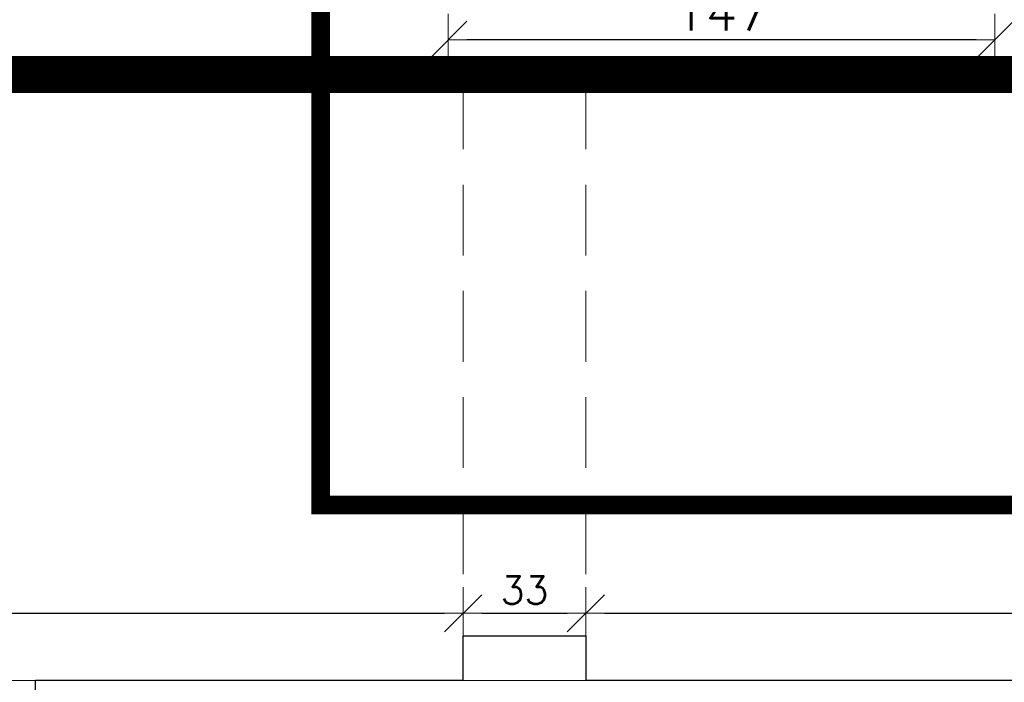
# Model space of a CAD drawing. Header units: millimetres. Extents: x 15214 to 140083, y -437840 to -79279.
# Tile 304 of 656: x 58844 to 59109, y -198315 to -198137. Entities that reach past the tile are written whole.
import ezdxf

# ---------------------------------------------------------------- set-up
doc = ezdxf.new("R2010")
doc.units = ezdxf.units.MM
doc.linetypes.add('HIDDEN', pattern=[9.525, 6.35, -3.175])
doc.layers.get('0').update_dxf_attribs({"lineweight": 0})
doc.layers.add('!! remont sali gimnastycznej', color=200, linetype='Continuous', lineweight=0, plot=False)
doc.layers.add('Powierzchnia', color=140, linetype='Continuous', lineweight=5, plot=False)
for name, color, linetype, lineweight in [('A_wymiary', 7, 'Continuous', 5), ('Istn-sciany', 3, 'Continuous', 30), ('Istn-widok', 1, 'Continuous', 15), ('Opis', 8, 'Continuous', 13), ('WYMIAROWANIE', 1, 'Continuous', 13)]:
    doc.layers.add(name, color=color, linetype=linetype, lineweight=lineweight)
doc.styles.add('SIMPLEX', font='simplex.shx', dxfattribs={"width": 0.77})
doc.styles.add('TXT', font='simplex.shx')
doc.dimstyles.new('DIM50', dxfattribs={"dimscale": 5, "dimtxt": 2, "dimasz": 1, "dimexe": 0, "dimexo": 0, "dimgap": 0.5, "dimtad": 1, "dimdec": 4, "dimrnd": 0.5, "dimdsep": 46, "dimtxsty": 'TXT', "dimblk": 'TICK1', "dimblk1": 'TICK1', "dimblk2": 'TICK1', "dimsah": 1, "dimcen": 0, "dimse1": 1, "dimse2": 1, "dimclrd": 1, "dimclre": 7, "dimclrt": 9, "dimadec": 0, "dimazin": 0, "dimtfac": 1, "dimtdec": 4, "dimtmove": 2, "dimatfit": 3, "dimldrblk": 'TICK1', "dimfxl": 1, "dimtolj": 1, "dimarcsym": 0})
doc.dimstyles.new('OL PB 100', dxfattribs={"dimscale": 4, "dimtxt": 2.5, "dimasz": 0.1, "dimexe": 10, "dimexo": 10, "dimgap": 0.5, "dimtad": 1, "dimdec": 1, "dimrnd": 0.5, "dimzin": 9, "dimdsep": 46, "dimtxsty": 'SIMPLEX', "dimblk": 'thick_MSz', "dimcen": 0.05, "dimdle": 8, "dimse1": 1, "dimse2": 1, "dimclrd": 256, "dimclre": 256, "dimclrt": 3, "dimadec": 1, "dimazin": 2, "dimtfac": 1, "dimtdec": 1, "dimtix": 1, "dimtofl": 0, "dimtmove": 2, "dimatfit": 3, "dimldrblk": 'thick_MSz', "dimfxl": 10, "dimfxlon": 1, "dimtolj": 1, "dimlwd": -1, "dimlwe": -1, "dimarcsym": 0})

# ---------------------------------------------------------------- blocks, each defined once
blk = doc.blocks.new('TICK1')
at = {"color": 0}
for p, q in [((0, -1.4), (0, 1.4)), ((0, 0), (-1, 0))]:
    blk.add_line(p, q, dxfattribs=at)
at = {"color": 2}
blk.add_line((-1, -1), (1, 1), dxfattribs=at)
blk = doc.blocks.new('*D281')
at = {"layer": 'DEFPOINTS', "color": 0, "transparency": 16777216}
for p in [(58963.57, -198296.55), (58582.57, -198314.59), (58963.57, -198314.59)]:
    blk.add_point(p, dxfattribs=at)
at = {"layer": 'WYMIAROWANIE', "color": 1, "lineweight": -2, "transparency": 16777216}
blk.add_line((58587.57, -198296.55), (58958.57, -198296.55), dxfattribs=at)
at = {"layer": 'WYMIAROWANIE', "color": 1, "lineweight": -2, "transparency": 16777216, "xscale": 5, "yscale": 5, "zscale": 5, "rotation": 180}
blk.add_blockref('TICK1', (58582.57, -198296.55), dxfattribs=at)
at = {"layer": 'WYMIAROWANIE', "color": 1, "lineweight": -2, "transparency": 16777216, "xscale": 5, "yscale": 5, "zscale": 5}
blk.add_blockref('TICK1', (58963.57, -198296.55), dxfattribs=at)
at = {"layer": 'WYMIAROWANIE', "color": 9, "transparency": 16777216, "insert": (58773.07, -198290.3), "char_height": 7.5, "attachment_point": 5, "style": 'TXT'}
blk.add_mtext('\\A1;381', dxfattribs=at)
blk = doc.blocks.new('*D282')
at = {"layer": 'DEFPOINTS', "color": 0, "transparency": 16777216}
for p in [(58996.57, -198296.55), (58963.57, -198314.59), (58996.57, -198314.59)]:
    blk.add_point(p, dxfattribs=at)
at = {"layer": 'WYMIAROWANIE', "color": 1, "lineweight": -2, "transparency": 16777216}
blk.add_line((58968.57, -198296.55), (58991.57, -198296.55), dxfattribs=at)
at = {"layer": 'WYMIAROWANIE', "color": 1, "lineweight": -2, "transparency": 16777216, "xscale": 5, "yscale": 5, "zscale": 5, "rotation": 180}
blk.add_blockref('TICK1', (58963.57, -198296.55), dxfattribs=at)
at = {"layer": 'WYMIAROWANIE', "color": 1, "lineweight": -2, "transparency": 16777216, "xscale": 5, "yscale": 5, "zscale": 5}
blk.add_blockref('TICK1', (58996.57, -198296.55), dxfattribs=at)
at = {"layer": 'WYMIAROWANIE', "color": 9, "transparency": 16777216, "insert": (58980.07, -198290.3), "char_height": 7.5, "attachment_point": 5, "style": 'TXT'}
blk.add_mtext('\\A1;33', dxfattribs=at)
blk = doc.blocks.new('*D283')
at = {"layer": 'DEFPOINTS', "color": 0, "transparency": 16777216}
for p in [(59338.57, -198296.55), (58996.57, -198314.59), (59338.57, -198314.59)]:
    blk.add_point(p, dxfattribs=at)
at = {"layer": 'WYMIAROWANIE', "color": 1, "lineweight": -2, "transparency": 16777216}
blk.add_line((59001.57, -198296.55), (59333.57, -198296.55), dxfattribs=at)
at = {"layer": 'WYMIAROWANIE', "color": 1, "lineweight": -2, "transparency": 16777216, "xscale": 5, "yscale": 5, "zscale": 5, "rotation": 180}
blk.add_blockref('TICK1', (58996.57, -198296.55), dxfattribs=at)
at = {"layer": 'WYMIAROWANIE', "color": 1, "lineweight": -2, "transparency": 16777216, "xscale": 5, "yscale": 5, "zscale": 5}
blk.add_blockref('TICK1', (59338.57, -198296.55), dxfattribs=at)
at = {"layer": 'WYMIAROWANIE', "color": 9, "transparency": 16777216, "insert": (59167.57, -198290.3), "char_height": 7.5, "attachment_point": 5, "style": 'TXT'}
blk.add_mtext('\\A1;342', dxfattribs=at)
blk = doc.blocks.new('thick_MSz')
for p, q in [((0, 15), (0, -15)), ((-10, 0), (10, 0))]:
    blk.add_line(p, q)
at = {"const_width": 2, "elevation": 2}
blk.add_lwpolyline([(-7.07, -7.07), (7.07, 7.07)], dxfattribs=at)
blk = doc.blocks.new('*D808')
at = {"layer": 'A_wymiary', "transparency": 16777216}
blk.add_line((57970.97, -197386.59), (60769.17, -197386.59), dxfattribs=at)
at = {"layer": 'DEFPOINTS', "color": 0, "transparency": 16777216}
for p in [(60769.57, -197386.59), (60769.57, -197506.59), (57970.57, -198303.59)]:
    blk.add_point(p, dxfattribs=at)
at = {"layer": 'A_wymiary', "transparency": 16777216, "xscale": 0.4, "yscale": 0.4, "zscale": 0.4, "rotation": 180}
blk.add_blockref('thick_MSz', (57970.57, -197386.59), dxfattribs=at)
at = {"layer": 'A_wymiary', "transparency": 16777216, "xscale": 0.4, "yscale": 0.4, "zscale": 0.4}
blk.add_blockref('thick_MSz', (60769.57, -197386.59), dxfattribs=at)
at = {"layer": 'A_wymiary', "color": 3, "transparency": 16777216, "insert": (59370.07, -197379.59), "char_height": 10, "attachment_point": 5, "style": 'SIMPLEX'}
blk.add_mtext('\\A1;2799', dxfattribs=at)
blk = doc.blocks.new('*D1562')
at = {"layer": 'DEFPOINTS', "color": 0, "transparency": 16777216}
for p in [(58959.57, -198117.59), (59106.57, -198117.59), (58959.57, -198142.25)]:
    blk.add_point(p, dxfattribs=at)
at = {"layer": 'WYMIAROWANIE', "color": 1, "lineweight": -2, "transparency": 16777216}
blk.add_line((59101.57, -198142.25), (58964.57, -198142.25), dxfattribs=at)
at = {"layer": 'WYMIAROWANIE', "color": 1, "lineweight": -2, "transparency": 16777216, "xscale": 5, "yscale": 5, "zscale": 5, "rotation": 180}
blk.add_blockref('TICK1', (58959.57, -198142.25), dxfattribs=at)
at = {"layer": 'WYMIAROWANIE', "color": 1, "lineweight": -2, "transparency": 16777216, "xscale": 5, "yscale": 5, "zscale": 5}
blk.add_blockref('TICK1', (59106.57, -198142.25), dxfattribs=at)
at = {"layer": 'WYMIAROWANIE', "color": 9, "transparency": 16777216, "insert": (59033.07, -198134.75), "char_height": 10, "attachment_point": 5, "style": 'TXT'}
blk.add_mtext('\\A1;147', dxfattribs=at)

msp = doc.modelspace()

# ---------------------------------------------------------------- linework, layer by layer
at = {"layer": '!! remont sali gimnastycznej', "const_width": 10}
msp.add_lwpolyline([(60780.56735, -199513.5883), (60780.56735, -198151.5883), (58094.56735, -198151.5883), (58094.56735, -198348.5883), (58038.56735, -198348.5883), (58038.56735, -199370.5883), (58403.56735, -199370.5883), (58398.56735, -199513.5883)], close=True, dxfattribs=at)
at = {"layer": 'Istn-sciany'}
for points in [[(59174.56735, -198151.5883), (58798.56735, -198151.5883)], [(59174.56735, -198151.5883), (58798.56735, -198151.5883)], [(58963.56735, -198314.5883), (58963.56735, -198302.5883), (58996.56735, -198302.5883), (58996.56735, -198314.5883)], [(60331.06735, -198348.5883), (58848.56735, -198348.5883), (58848.56735, -198314.5883)], [(58963.56735, -198314.5883), (58848.56735, -198314.5883)], [(60163.56735, -198314.5883), (58996.56735, -198314.5883)]]:
    msp.add_lwpolyline(points, dxfattribs=at)
at = {"layer": 'Istn-widok', "linetype": 'HIDDEN', "ltscale": 3}
for points in [[(58963.56735, -198314.5883), (58963.56735, -198151.5883)], [(58963.56735, -198314.5883), (58963.56735, -198151.5883)], [(58996.56735, -198314.5883), (58996.56735, -198151.5883)], [(58996.56735, -198314.5883), (58996.56735, -198151.5883)]]:
    msp.add_lwpolyline(points, dxfattribs=at)
at = {"layer": 'Opis', "color": 74, "linetype": 'HIDDEN', "ltscale": 3, "true_color": 0x4a9400, "const_width": 5}
msp.add_lwpolyline([(58925.23705, -197489.7967), (59764.88729, -197489.7967), (59764.88729, -198267.42156), (58925.23705, -198267.42156)], close=True, dxfattribs=at)
at = {"layer": 'Powierzchnia'}
msp.add_lwpolyline([(60593.56735, -197921.5883), (60495.56735, -197921.5883), (60495.56735, -197937.5883), (60510.56735, -197937.5883), (60510.56735, -198014.5883), (60477.56735, -198014.5883), (60477.56735, -198036.5883), (60197.56735, -198036.5883), (60197.56735, -198151.5883), (58254.56735, -198151.5883), (58254.56735, -198314.5883), (60593.56735, -198314.5883)], close=True, dxfattribs=at)

# ---------------------------------------------------------------- dimensions: what is measured, and where the dimension line sits
at = {"layer": 'A_wymiary'}
dim = msp.add_linear_dim(base=(60769.56735, -197386.5883), p1=(57970.56735, -198303.5883), p2=(60769.56735, -197506.5883), dimstyle='OL PB 100', dxfattribs=at)
dim.commit()
dim.dimension.update_dxf_attribs({"geometry": '*D808', "text_midpoint": (59370.06735, -197379.5883)})
at = {"layer": 'WYMIAROWANIE'}
dim = msp.add_linear_dim(base=(58959.56735, -198142.24805), p1=(59106.56735, -198117.5883), p2=(58959.56735, -198117.5883), dimstyle='DIM50', dxfattribs=at)
dim.commit()
dim.dimension.update_dxf_attribs({"geometry": '*D1562', "text_midpoint": (59033.06735, -198134.74805)})
for base, p1, p2, picture, middle in [((58963.56735, -198296.54724), (58582.56735, -198314.5883), (58963.56735, -198314.5883), '*D281', (58773.06735, -198290.29724)), ((58996.56735, -198296.54724), (58963.56735, -198314.5883), (58996.56735, -198314.5883), '*D282', (58980.06735, -198290.29724)), ((59338.56735, -198296.54724), (58996.56735, -198314.5883), (59338.56735, -198314.5883), '*D283', (59167.56735, -198290.29724))]:
    dim = msp.add_linear_dim(base=base, p1=p1, p2=p2, dimstyle='DIM50', override={"dimtxt": 1.5, "dimfxl": 0}, dxfattribs=at)
    dim.commit()
    dim.dimension.update_dxf_attribs({"geometry": picture, "text_midpoint": middle})

doc.saveas('drawing.dxf')
